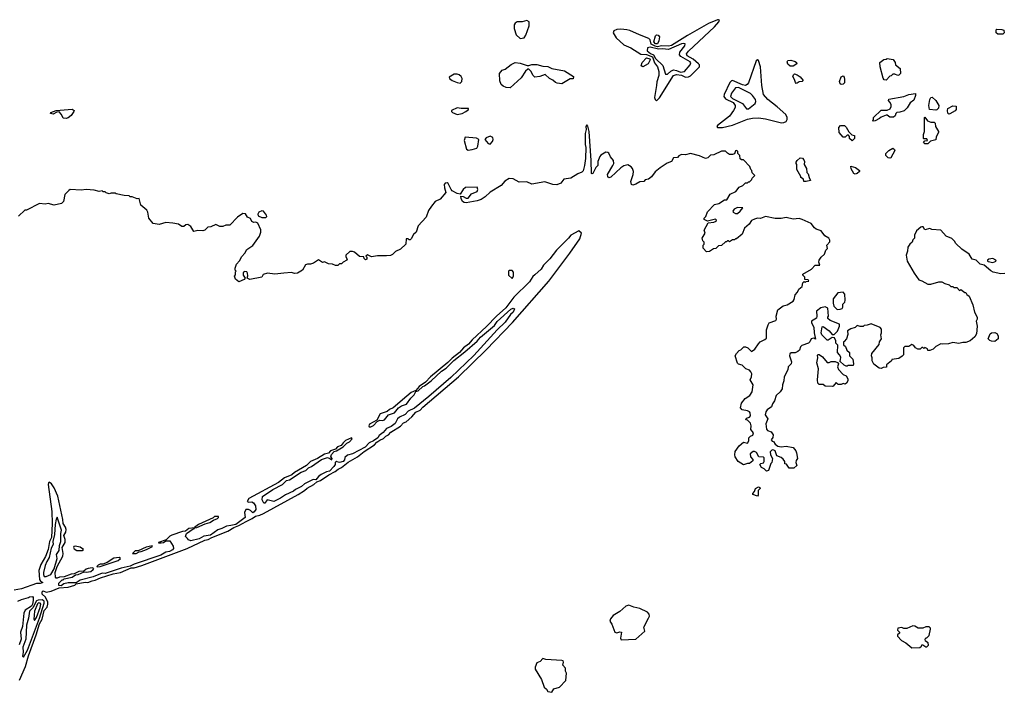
# Model space of a CAD drawing. Extents: x 1861455 to 2058065, y 200073 to 437907.
# Tile 320 of 574: x 1962068 to 1971941, y 303572 to 310316. Entities that reach past the tile are written whole.
import ezdxf

# ---------------------------------------------------------------- set-up
doc = ezdxf.new("R2010")
doc.units = 0

msp = doc.modelspace()

# ---------------------------------------------------------------- linework, layer by layer
at = {"layer": '0CON05XD'}
for points in [[(1968455, 309503.8), (1968485, 309534.2), (1968625, 309756), (1968655, 309767.8), (1968705, 309758.4), (1968745, 309741.2), (1968775, 309743.5), (1968795.3, 309754.7), (1968884.6, 309845), (1968885, 309864), (1968875.4, 309875), (1968822, 309922), (1968761.2, 309955), (1968753.8, 309975), (1968775, 310002.1), (1969035.5, 310245), (1969080, 310295), (1969085, 310310), (1969076.1, 310316.1), (1969065, 310313.8), (1968975, 310278.2), (1968765, 310158.3), (1968605, 310058), (1968575, 310051.1), (1968505, 310054.1), (1968465, 310044.6), (1968440.4, 310050.4), (1968401.2, 310071.2), (1968391.4, 310115), (1968378.2, 310128.2), (1968282.8, 310162.8), (1968185, 310207.3), (1968155, 310216.1), (1968095, 310221.2), (1968055, 310216.7), (1968026.4, 310203.6), (1968020, 310185), (1968048, 310135), (1968125, 310062.5), (1968195, 310033.3), (1968295, 309971.3), (1968355, 309965.6), (1968412.5, 309942.5), (1968432.8, 309882.8), (1968464.6, 309845), (1968475.8, 309795.8), (1968476.5, 309755), (1968455.3, 309694.7), (1968452.9, 309655), (1968434.5, 309534.5), (1968440, 309515), (1968455, 309503.8)], [(1967085, 310127.5), (1967125, 310134), (1967145, 310161.2), (1967175.5, 310255.5), (1967175.7, 310295), (1967155, 310307.1), (1967105, 310295.6), (1967055, 310293.5), (1967035, 310280), (1967026.7, 310265), (1967027.1, 310227.1), (1967046.7, 310165), (1967085, 310127.5)], [(1971925, 310170), (1971875, 310170), (1971860, 310185), (1971860, 310215), (1971865, 310220), (1971915, 310216.7), (1971935, 310210), (1971940, 310185), (1971925, 310170)], [(1968465, 310073.4), (1968442.3, 310075), (1968427.3, 310095), (1968444.4, 310155), (1968455, 310163.1), (1968470.2, 310160.2), (1968484.2, 310145), (1968478.6, 310105), (1968465, 310073.4)], [(1968565, 309770), (1968598.3, 309801.7), (1968625, 309811.9), (1968655, 309808), (1968695, 309791.5), (1968733.7, 309796.3), (1968792.7, 309865), (1968797.5, 309885), (1968792.3, 309895), (1968698.4, 309948.4), (1968683.3, 309965), (1968689, 309991), (1968737.1, 310055), (1968742.5, 310075), (1968728.6, 310078.6), (1968705, 310073.3), (1968575, 310016), (1968515, 310023.4), (1968475, 310019.7), (1968388.8, 310041.2), (1968363.3, 310035), (1968360, 310005), (1968395, 309976.7), (1968425.2, 309965.2), (1968445, 309926.9), (1968516.6, 309856.6), (1968545, 309770), (1968565, 309770)], [(1968315, 309843.5), (1968300, 309855), (1968311.5, 309888.5), (1968355, 309933.8), (1968388.2, 309925), (1968390.6, 309915), (1968369.1, 309875), (1968315, 309843.5)], [(1970755, 309710), (1970735, 309712.5), (1970725, 309730), (1970696, 309845), (1970694.2, 309885.8), (1970731.7, 309918.3), (1970755, 309920), (1970765, 309927.5), (1970827, 309917), (1970847, 309887), (1970850, 309865), (1970898.3, 309828.3), (1970901.7, 309778.3), (1970885, 309760), (1970875, 309757.5), (1970845, 309770), (1970825, 309770), (1970807, 309753), (1970795, 309750), (1970755, 309710)], [(1966985, 309632.5), (1966945, 309637.5), (1966915, 309650), (1966896.4, 309666.4), (1966882.7, 309702.7), (1966878.6, 309775), (1966905, 309811.2), (1966935, 309821.1), (1966995, 309865.4), (1967035, 309886), (1967085, 309880), (1967156.4, 309856.4), (1967175, 309856.7), (1967205, 309868), (1967253.8, 309866.2), (1967315, 309849.6), (1967365, 309848.5), (1967405, 309828.2), (1967530, 309805), (1967620, 309745), (1967618.3, 309721.7), (1967588.3, 309721.7), (1967505, 309672.5), (1967458.3, 309678.3), (1967440, 309685), (1967415, 309710), (1967380, 309725), (1967336.4, 309766.4), (1967285, 309747.5), (1967235, 309740), (1967217.5, 309755), (1967195, 309800), (1967175, 309820), (1967165, 309820), (1967140.7, 309799.3), (1967096.4, 309733.6), (1966985, 309632.5)], [(1969064.3, 309234.3), (1969115, 309234.7), (1969215, 309258.3), (1969365, 309319.1), (1969415, 309330), (1969475, 309331.8), (1969545, 309322.8), (1969706.9, 309283.1), (1969730, 309285), (1969752.5, 309295), (1969762.5, 309315), (1969763.3, 309335), (1969750, 309365), (1969665, 309443.1), (1969569.6, 309515), (1969525.9, 309565.9), (1969510, 309655), (1969495, 309842.5), (1969475, 309907.5), (1969465, 309913.3), (1969452, 309905), (1969375, 309684), (1969364.2, 309665), (1969346.9, 309656.9), (1969315, 309662.6), (1969215, 309706.8), (1969205, 309704.5), (1969190.4, 309685), (1969132.2, 309565), (1969128, 309545), (1969144.3, 309524.3), (1969222.7, 309485), (1969241.5, 309455), (1969242.3, 309435), (1969226.9, 309405), (1969185, 309350.4), (1969066, 309255), (1969060, 309245), (1969064.3, 309234.3)], [(1969825, 309850), (1969795, 309850), (1969771.7, 309871.7), (1969762.5, 309895), (1969771.7, 309908.3), (1969801.7, 309911.7), (1969845, 309897.5), (1969856.4, 309886.4), (1969860, 309875), (1969825, 309850)], [(1966485, 309681.2), (1966500, 309695), (1966503.3, 309725), (1966496.2, 309745), (1966475, 309762), (1966455, 309770), (1966425, 309768.8), (1966375, 309740), (1966376.7, 309725), (1966405, 309706.2), (1966455, 309686.2), (1966485, 309681.2)], [(1969855, 309678), (1969846.2, 309685), (1969837.5, 309715), (1969820, 309745), (1969827, 309763), (1969838.3, 309771.7), (1969865, 309763.3), (1969895, 309742.5), (1969923.8, 309705), (1969915, 309696.2), (1969885, 309692.7), (1969865, 309679.4), (1969855, 309678)], [(1970305, 309668), (1970295, 309673.8), (1970290, 309695), (1970305, 309742.5), (1970325, 309752.5), (1970335, 309740), (1970339.2, 309715), (1970337.3, 309682.7), (1970325, 309670), (1970305, 309668)], [(1969375, 309421.2), (1969442.5, 309475), (1969450, 309495), (1969445, 309517.5), (1969417.7, 309557.7), (1969396.7, 309575), (1969275.7, 309635), (1969245, 309632.7), (1969205, 309579.4), (1969194.7, 309545), (1969215.4, 309525), (1969315.8, 309475.8), (1969355, 309422.5), (1969375, 309421.2)], [(1970625, 309300), (1970620, 309305), (1970630, 309315), (1970630, 309335), (1970705, 309410), (1970765, 309407.5), (1970796.1, 309423.9), (1970805.8, 309444.2), (1970806.2, 309466.2), (1970795, 309490), (1970780, 309505), (1970781.7, 309518.3), (1970935, 309546.7), (1970983.6, 309566.4), (1971050, 309575), (1971050, 309555), (1971035, 309510), (1970997, 309483), (1970968.3, 309431.7), (1970938.3, 309401.7), (1970895, 309387.5), (1970863, 309387), (1970853, 309377), (1970847, 309353), (1970831.7, 309338.3), (1970795, 309337.5), (1970765, 309360), (1970755, 309360), (1970705, 309340), (1970690, 309325), (1970645, 309302.5), (1970625, 309300)], [(1971255, 309408.8), (1971192.5, 309415), (1971183.8, 309455), (1971194, 309515), (1971205, 309537.5), (1971218.3, 309538.3), (1971255, 309506.7), (1971286.2, 309455), (1971280, 309430), (1971265, 309413.3), (1971255, 309408.8)], [(1966455, 309366.2), (1966505, 309374), (1966542.5, 309395), (1966567.5, 309415), (1966570, 309425), (1966495, 309424.4), (1966455, 309430.8), (1966397.5, 309405), (1966397.5, 309395), (1966406.4, 309386.4), (1966455, 309366.2)], [(1971385, 309367.5), (1971375, 309380), (1971370, 309405), (1971373.6, 309426.4), (1971425, 309452.5), (1971458.3, 309448.3), (1971457.5, 309415), (1971449.3, 309400.7), (1971395, 309371.2), (1971385, 309367.5)], [(1962534.1, 309325.9), (1962505, 309328.8), (1962486.2, 309366.2), (1962462.9, 309392.9), (1962439.4, 309390.6), (1962405, 309369.6), (1962376.2, 309375), (1962381.2, 309385), (1962435, 309405.6), (1962595, 309419.4), (1962613.3, 309405), (1962610, 309395), (1962583.8, 309355), (1962555, 309332), (1962534.1, 309325.9)], [(1971175, 309070), (1971145, 309070), (1971130, 309085), (1971145, 309100), (1971170, 309105), (1971165, 309120), (1971135, 309120), (1971130, 309125), (1971132.5, 309165), (1971142.5, 309195), (1971140, 309335), (1971145, 309340), (1971171.7, 309301.7), (1971205, 309290), (1971238.3, 309288.3), (1971247.5, 309277.5), (1971252.5, 309245), (1971282.5, 309195), (1971282.5, 309185), (1971258.3, 309141.7), (1971255, 309110), (1971202.5, 309097.5), (1971175, 309070)], [(1971531.7, 307591.7), (1971545, 307580), (1971555, 307580), (1971565, 307560), (1971587.5, 307545), (1971626.4, 307456.4), (1971642.5, 307385), (1971667.5, 307335), (1971667.5, 307315), (1971657.5, 307295), (1971667.5, 307245), (1971662.5, 307165), (1971645, 307137.5), (1971600, 307095), (1971555, 307080), (1971525, 307080), (1971485, 307068.8), (1971425, 307080), (1971383, 307067), (1971323.3, 307063.3), (1971305, 307067.5), (1971255, 307040), (1971227, 307013), (1971195, 307000), (1971175, 307000), (1971170, 307015), (1971145, 307030), (1971135, 307020), (1971125, 307030), (1971115, 307030), (1971097, 307013), (1971073.6, 307013.6), (1971050, 307025), (1971035, 307050), (1971015, 307060), (1970985, 307040), (1970945, 307040), (1970930, 307025), (1970930, 306955), (1970918.3, 306941.7), (1970885, 306920), (1970815, 306910), (1970810, 306895), (1970760, 306855), (1970758.3, 306831.7), (1970725, 306830), (1970705, 306820), (1970685, 306822.5), (1970631.7, 306861.7), (1970616.7, 306895), (1970617.5, 306925), (1970610, 306945), (1970611.7, 306968.3), (1970685, 307060), (1970690, 307085), (1970710, 307115), (1970702.5, 307155), (1970710, 307175), (1970710, 307215), (1970695, 307230), (1970605, 307267.5), (1970567, 307253), (1970535, 307250), (1970525, 307240), (1970495, 307240), (1970465, 307250), (1970445, 307230), (1970403, 307217), (1970370, 307195), (1970371.7, 307158.3), (1970360, 307115), (1970335, 307090), (1970330, 307085), (1970330, 307055), (1970348.3, 307038.3), (1970361.7, 307001.7), (1970388.3, 306978.3), (1970390, 306945), (1970421.7, 306911.7), (1970430, 306865), (1970425, 306850), (1970375, 306850), (1970367, 306843), (1970355, 306843.3), (1970333.9, 306853.9), (1970292.5, 306892.5), (1970300, 306905), (1970301.7, 306931.7), (1970290, 306955), (1970268.3, 306978.3), (1970271.7, 307051.7), (1970253, 307073), (1970252.5, 307095), (1970237.5, 307125), (1970215, 307131.2), (1970175, 307103.3), (1970165, 307103.8), (1970112.5, 307155), (1970104.4, 307175), (1970114.2, 307235.8), (1970125, 307240), (1970186.2, 307196.2), (1970215, 307158.8), (1970235, 307158.8), (1970267.5, 307192.5), (1970290, 307245), (1970290, 307265), (1970195, 307300), (1970171.7, 307321.7), (1970170, 307335), (1970180, 307345), (1970172.5, 307425), (1970143.9, 307436.1), (1970102.7, 307427.3), (1970057.5, 307395), (1970062.5, 307345), (1970057.5, 307325), (1970007.5, 307295), (1970008.3, 307278.3), (1970032.5, 307235), (1970033.8, 307175), (1970048.3, 307111.7), (1970031.7, 307121.7), (1970005, 307117.5), (1969992.5, 307085), (1969978.3, 307071.7), (1969910.7, 307049.3), (1969897.5, 307035), (1969886.1, 307003.9), (1969870.7, 306989.3), (1969845, 306977.5), (1969805, 306977.5), (1969790, 306965), (1969787.5, 306945), (1969808.8, 306885), (1969803.8, 306865), (1969794.3, 306855.7), (1969773.3, 306835), (1969771.2, 306805), (1969733.3, 306735), (1969731.2, 306695), (1969717.5, 306655), (1969713.8, 306615), (1969695, 306586.7), (1969653.3, 306546.7), (1969636.7, 306495), (1969617.5, 306465), (1969607.5, 306435), (1969562.5, 306405), (1969550, 306385), (1969542.5, 306355), (1969570, 306315), (1969550, 306265), (1969555, 306210), (1969565, 306197.5), (1969605, 306183.3), (1969622.5, 306155), (1969621.7, 306128.3), (1969603, 306103), (1969615, 306090), (1969628.3, 306088.3), (1969645, 306060), (1969671.2, 306041.2), (1969705, 306032.5), (1969755, 306040), (1969825, 306026.7), (1969851.2, 305995), (1969858.8, 305975), (1969866.1, 305916.1), (1969853.3, 305895), (1969850, 305875), (1969860, 305845), (1969831.7, 305818.3), (1969785, 305820), (1969758.3, 305858.3), (1969741.7, 305861.7), (1969740, 305885), (1969725, 305910), (1969705, 305927.5), (1969660, 305945), (1969643, 305993), (1969631.7, 306001.7), (1969615, 306002.5), (1969592.5, 305985), (1969597.5, 305955), (1969617.5, 305915), (1969610, 305875), (1969600, 305865), (1969577.5, 305795), (1969555, 305790), (1969533, 305813), (1969507.5, 305825), (1969490, 305855), (1969500, 305865), (1969525, 305872.5), (1969532.5, 305885), (1969531.7, 305921.7), (1969525, 305930), (1969480, 305935), (1969456.7, 305976.7), (1969437, 305987), (1969423, 305987), (1969393.3, 305965), (1969396.7, 305935), (1969420, 305905), (1969418.3, 305891.7), (1969385, 305867.5), (1969365, 305866.7), (1969325, 305852.5), (1969272.5, 305885), (1969243.3, 305933.3), (1969237.5, 305955), (1969243, 305987), (1969282.5, 306045), (1969325, 306080), (1969365, 306070), (1969380, 306095), (1969380, 306125), (1969395, 306140), (1969419.3, 306150.7), (1969427.5, 306175), (1969398.3, 306208.3), (1969402.5, 306245), (1969395, 306270), (1969365, 306300), (1969350, 306305), (1969355, 306320), (1969385, 306332.5), (1969397.5, 306345), (1969393.3, 306375), (1969385.8, 306385.8), (1969365, 306396.2), (1969313, 306403), (1969297.5, 306425), (1969305, 306470), (1969342.3, 306517.7), (1969391.1, 306548.9), (1969413.8, 306585), (1969424.6, 306655), (1969391.2, 306705), (1969406.2, 306735), (1969408.8, 306765), (1969401.2, 306785), (1969385, 306803.3), (1969350, 306815), (1969313, 306853), (1969275, 306862.5), (1969265, 306872.5), (1969242.5, 306945), (1969255, 306970), (1969281.7, 306998.3), (1969300, 307005), (1969330, 307035), (1969345, 307036.2), (1969370, 307025), (1969405, 306988.8), (1969438.7, 307011.3), (1969478, 307065), (1969492.1, 307087.9), (1969541.2, 307108.8), (1969555, 307122.5), (1969557.5, 307205), (1969572.7, 307257.3), (1969585, 307276.7), (1969650.7, 307299.3), (1969656.2, 307315), (1969653.3, 307345), (1969671.7, 307408.3), (1969725, 307447.5), (1969765, 307457.5), (1969822.5, 307495), (1969835, 307510), (1969844.1, 307555.9), (1969867.5, 307585), (1969880, 307615), (1969915, 307640), (1969921.7, 307678.3), (1969935, 307690), (1969945, 307680), (1969955, 307690), (1969980, 307695), (1969975, 307706.7), (1969941.7, 307711.7), (1969940, 307735), (1969920, 307755), (1969922.5, 307765), (1970006.4, 307813.6), (1970045, 307853.8), (1970092.5, 307855), (1970080, 307885), (1970086.2, 307905), (1970103.3, 307935), (1970137.5, 307965), (1970153, 308007), (1970167, 308023), (1970163, 308057), (1970191.7, 308088.3), (1970192.5, 308105), (1970182.5, 308125), (1970140.7, 308150.7), (1970105, 308200), (1970055, 308216.7), (1970038.3, 308228.3), (1970005, 308272.5), (1969915, 308313.3), (1969885, 308323.3), (1969825, 308317.5), (1969755, 308332.5), (1969705, 308323.3), (1969643, 308323), (1969545, 308342.5), (1969495, 308322.5), (1969465, 308327.5), (1969435, 308317.5), (1969407, 308303), (1969383, 308267), (1969337.5, 308225), (1969312.5, 308165), (1969255, 308120), (1969245, 308120), (1969235, 308110), (1969215, 308110), (1969185, 308090), (1969175, 308100), (1969165, 308100), (1969155, 308090), (1969145, 308090), (1969107, 308053), (1969075, 308050), (1969047, 308023), (1969025, 308017.5), (1968985, 307992.5), (1968955, 307990), (1968920, 308025), (1968920, 308055), (1968930, 308065), (1968930, 308085), (1968918.3, 308098.3), (1968912.5, 308125), (1968940, 308175), (1968932.5, 308205), (1968971.7, 308278.3), (1969030, 308285), (1969052.5, 308295), (1969056.2, 308305), (1969045, 308316.2), (1968965, 308297.5), (1968931.7, 308311.7), (1968930, 308325), (1968947, 308343), (1968965, 308390), (1969035, 308462.5), (1969077, 308473), (1969135, 308510), (1969158.3, 308511.7), (1969193.6, 308566.4), (1969250, 308595), (1969283.6, 308636.4), (1969320, 308655), (1969345, 308680), (1969365, 308680), (1969375, 308690), (1969385, 308690), (1969410, 308715), (1969411.7, 308728.3), (1969440, 308755), (1969411.7, 308781.7), (1969410, 308805), (1969400, 308815), (1969390, 308845), (1969325, 308910), (1969305, 308910), (1969291.7, 308921.7), (1969290, 308955), (1969270, 308975), (1969270, 308995), (1969260, 309005), (1969245, 309000), (1969235, 308970), (1969216.4, 308963.6), (1969185, 308964), (1969167, 308977), (1969145, 308996.5), (1969105, 308998.2), (1969028.3, 308961.7), (1968995, 308957.5), (1968967.4, 308932.6), (1968945, 308925.4), (1968885, 308950), (1968795, 308974.6), (1968745, 308962), (1968704.8, 308965.2), (1968678.8, 308951.2), (1968664.3, 308935), (1968625, 308930.7), (1968605, 308894.2), (1968561.1, 308878.9), (1968489.6, 308830.4), (1968440.9, 308789.1), (1968405, 308741.4), (1968375, 308718), (1968338.3, 308711.7), (1968325, 308692.5), (1968285, 308691.2), (1968245, 308666.7), (1968215, 308657.5), (1968202.5, 308662.5), (1968196.7, 308695), (1968220, 308765), (1968222.5, 308795), (1968212.5, 308825), (1968199.3, 308839.3), (1968165, 308862.5), (1968125, 308851.2), (1968095, 308830), (1967995, 308735.8), (1967975, 308730), (1967965, 308742.5), (1967961.9, 308765), (1968015, 308853.3), (1968026.8, 308875), (1968022.5, 308905), (1967990.9, 308940.9), (1967975, 308978.3), (1967965, 308986.1), (1967945, 308986.9), (1967895, 308958), (1967885, 308946.1), (1967866.2, 308895), (1967864, 308855), (1967845, 308832.9), (1967816.7, 308775), (1967805, 308770), (1967800.6, 308775), (1967799.3, 308905), (1967780, 309195), (1967765, 309247.5), (1967755, 309262.5), (1967746.2, 309243.8), (1967747.1, 309215), (1967737.8, 309175), (1967739.6, 309065), (1967746.6, 309035), (1967740, 308925), (1967731.7, 308855), (1967717.6, 308802.4), (1967703.9, 308786.1), (1967665, 308772.3), (1967595, 308726.2), (1967525, 308718.9), (1967493.1, 308676.9), (1967455, 308661.5), (1967415, 308662.9), (1967335, 308691.4), (1967205, 308666.4), (1967155, 308690.6), (1967075, 308685.8), (1967015, 308721.5), (1966975.6, 308724.4), (1966933, 308697), (1966895.6, 308654.4), (1966784.2, 308585.8), (1966735, 308540), (1966695, 308513.3), (1966655, 308498.8), (1966545, 308481.2), (1966525, 308482), (1966508.8, 308495), (1966494, 308525), (1966492.5, 308547.5), (1966515, 308543.8), (1966545, 308527.5), (1966565, 308528), (1966599.5, 308570.5), (1966655.8, 308594.2), (1966662, 308615), (1966655.8, 308635.8), (1966536.8, 308633.2), (1966515, 308613.8), (1966485, 308567.5), (1966455, 308573.8), (1966405, 308600), (1966393, 308613), (1966366, 308675), (1966355, 308682), (1966335, 308677.5), (1966324.2, 308665), (1966329.2, 308629.2)], [(1970415, 309100), (1970390, 309125), (1970390, 309145), (1970378.3, 309158.3), (1970365, 309160), (1970345, 309140), (1970325, 309140), (1970283.9, 309183.9), (1970283.3, 309235), (1970300, 309255), (1970340, 309255), (1970355, 309240), (1970381.7, 309191.7), (1970411.7, 309161.7), (1970440, 309155), (1970437.5, 309125), (1970415, 309100)], [(1966565, 309007.5), (1966605, 309014.3), (1966653, 309027), (1966663, 309047), (1966672.5, 309115), (1966647.7, 309127.7), (1966535, 309140), (1966525.7, 309104.3), (1966547.9, 309017.9), (1966565, 309007.5)], [(1966785, 309068.5), (1966807.5, 309095), (1966815.7, 309115), (1966812, 309135), (1966785, 309147.5), (1966745, 309132.5), (1966733.8, 309116.2), (1966764.5, 309075), (1966785, 309068.5)], [(1970795, 308927.5), (1970775, 308930), (1970753.3, 308953.3), (1970752.5, 308975), (1970783.9, 309006.1), (1970825, 309027.5), (1970840, 309015), (1970842.5, 309005), (1970805, 308932.5), (1970795, 308927.5)], [(1969955, 308693.8), (1969930, 308695), (1969928.3, 308718.3), (1969900, 308735), (1969900, 308745), (1969860, 308815), (1969860, 308865), (1969853, 308873), (1969853, 308887), (1969862.5, 308905), (1969895, 308930), (1969916.7, 308926.7), (1969931.7, 308911.7), (1969936.7, 308895), (1969933, 308863), (1969956.7, 308825), (1969960, 308785), (1969975, 308770), (1969983, 308733), (1969997.5, 308705), (1969955, 308693.8)], [(1970445, 308767.5), (1970432.5, 308775), (1970405, 308820), (1970403.3, 308846.7), (1970450, 308835), (1970490, 308805), (1970490, 308795), (1970465, 308772.5), (1970445, 308767.5)], [(1966329.2, 308629.2), (1966340, 308585), (1966283, 308517), (1966235, 308492.5), (1966196.7, 308445), (1966168.3, 308401.7), (1966143.6, 308336.4), (1966065, 308250), (1966043.6, 308186.4), (1966017, 308163), (1965995, 308120), (1965985, 308110), (1965975, 308110), (1965965, 308120), (1965945, 308120), (1965940, 308065), (1965886.1, 308013.9), (1965835, 307993.3), (1965805, 307962.5), (1965787, 307953), (1965745, 307947.5), (1965655, 307950), (1965595, 307940), (1965555, 307957.5), (1965540, 307945), (1965550, 307935), (1965550, 307915), (1965535, 307910), (1965521.7, 307921.7), (1965518.3, 307938.3), (1965475, 307942.5), (1965425.4, 307985.4), (1965405, 307992.7), (1965377.3, 307992.7), (1965340, 307955), (1965339.5, 307939.5), (1965352.5, 307915), (1965350, 307905), (1965310, 307885), (1965295, 307870), (1965275, 307870), (1965257, 307853), (1965235, 307853.3), (1965205, 307866.7), (1965165, 307867.5), (1965125, 307887.5), (1965105, 307882.5), (1965065, 307907.5), (1965015, 307876.7), (1964985, 307866.7), (1964953.6, 307866.4), (1964935, 307857.5), (1964902.5, 307805), (1964855, 307773.3), (1964825, 307772.5), (1964795, 307780), (1964716, 307774), (1964625, 307766), (1964554.1, 307775.9), (1964510, 307760), (1964495, 307733.3), (1964375, 307710), (1964350, 307725), (1964357, 307747), (1964353.3, 307775), (1964345, 307786.7), (1964325, 307790), (1964312.5, 307785), (1964307.5, 307775), (1964310, 307755), (1964330, 307725), (1964319.3, 307710.7), (1964265, 307687.5), (1964232.5, 307715), (1964222.5, 307745), (1964231.7, 307758.3), (1964232.5, 307787.5), (1964240, 307795), (1964230, 307805), (1964227.5, 307825), (1964241.2, 307865), (1964270.9, 307899.1), (1964295, 307941.2), (1964325.8, 307974.2), (1964345, 308012.5), (1964407.5, 308052.5), (1964473.3, 308145), (1964486.2, 308185), (1964485, 308210), (1964456.4, 308276.4), (1964435, 308286.7), (1964415, 308281.2), (1964395, 308293.1), (1964382, 308322), (1964351.1, 308335), (1964331, 308371), (1964305, 308372.2), (1964252.1, 308337.9), (1964175, 308256.7), (1964135, 308257.5), (1964106.4, 308243.6), (1964075, 308243.8), (1964035, 308264), (1963985, 308238.1), (1963954.5, 308235.5), (1963925, 308205.7), (1963905, 308200.5), (1963855, 308202.7), (1963815, 308191.2), (1963785, 308243.3), (1963755, 308263.8), (1963735, 308260), (1963715, 308243.3), (1963695, 308242.5), (1963660, 308265), (1963605, 308277.5), (1963535, 308283.3), (1963465, 308264), (1963405, 308274.4), (1963364.3, 308325), (1963353.8, 308385), (1963343.8, 308405), (1963282.5, 308455), (1963265, 308522.5), (1963245, 308519.2), (1963195, 308540), (1963175, 308540), (1963165, 308550), (1963115, 308552.5), (1963035, 308570), (1963025, 308577.5), (1962985, 308577.5), (1962965, 308570), (1962935, 308580), (1962925, 308590), (1962905, 308590), (1962895, 308600), (1962865, 308592.5), (1962815, 308607.5), (1962735, 308612.5), (1962685, 308607.5), (1962575, 308612.5), (1962560, 308605), (1962520, 308565), (1962507, 308493), (1962487, 308473), (1962415, 308457.5), (1962355, 308472.5), (1962325, 308467.5), (1962265, 308472.5), (1962135, 308407.5), (1962120, 308405), (1962057.5, 308345)], [(1964535, 308332), (1964545, 308342.5), (1964544, 308355), (1964511.2, 308395), (1964495, 308401.4), (1964466.2, 308385), (1964456.7, 308365), (1964460.7, 308350.7), (1964495, 308333.3), (1964535, 308332)], [(1969245, 308372.5), (1969265, 308374), (1969293.8, 308395), (1969318.3, 308428.3), (1969265, 308434.4), (1969233.4, 308416.6), (1969218.8, 308395), (1969221.2, 308385), (1969245, 308372.5)], [(1962066.8, 303695), (1962127.6, 303832.4), (1962155, 303938.1), (1962232.5, 304147.5), (1962265, 304259.4), (1962293.3, 304305), (1962313.7, 304393.7), (1962344, 304426), (1962351.8, 304455), (1962349.1, 304475), (1962326.6, 304526.6), (1962292.5, 304555), (1962295, 304580), (1962305, 304590), (1962335, 304577.5), (1962383, 304587), (1962465, 304620), (1962555, 304627.5), (1962621.7, 304648.3), (1962635, 304660), (1962725, 304677.5), (1962750, 304675), (1962795, 304690.8), (1962825, 304696.2), (1962879.5, 304720.5), (1963005, 304758.8), (1963077.5, 304775), (1963185, 304820), (1963215, 304820.8), (1963292.5, 304845), (1963746.7, 305015), (1963925, 305098.8), (1963957.5, 305105), (1963994.1, 305125.9), (1964155, 305188.1), (1964213.8, 305226.2), (1964265, 305244.2), (1964337.5, 305285), (1964400, 305315), (1964431.4, 305338.6), (1964475, 305347.1), (1964511.2, 305365), (1964861.2, 305555), (1964924, 305595), (1964950, 305620), (1965016.2, 305655), (1965046.2, 305683.8), (1965085, 305694.4), (1965167.9, 305752.1), (1965231.2, 305785), (1965260, 305810), (1965293.3, 305825), (1965360.6, 305879.4), (1965453.8, 305935), (1965522.3, 305987.7), (1965625, 306052.9), (1965649.2, 306080.8), (1965678.3, 306101.7), (1965715, 306115.8), (1965740.8, 306139.2), (1965767.5, 306155), (1965790.8, 306179.2), (1965885, 306240), (1965915, 306274), (1965942, 306285), (1966000, 306335), (1966040.3, 306379.7), (1966085, 306401.4), (1966109.5, 306430.5), (1966467.5, 306735), (1966745, 307006), (1967008.3, 307281.7), (1967372.5, 307695), (1967585, 307974), (1967685, 308120), (1967700, 308175), (1967675, 308200), (1967595, 308156.7), (1967572.5, 308125), (1967451.2, 308005), (1967385, 307918.8), (1967320, 307855), (1967296.7, 307815), (1967235, 307758.8), (1967215, 307740), (1967181.2, 307688.8), (1967023.3, 307535), (1966942.5, 307427.5), (1966848, 307345), (1966749.7, 307240.3), (1966605, 307106), (1966567.1, 307062.9), (1966516.7, 307025), (1966479.2, 306980.8), (1966405, 306923.3), (1966362, 306878), (1966187.5, 306735), (1966136.7, 306683.3), (1966075, 306640), (1966040, 306600), (1965995, 306578), (1965948.8, 306541.2), (1965813.8, 306426.2), (1965775, 306408.8), (1965751.7, 306388.3), (1965683.9, 306366.1), (1965649.3, 306300.7), (1965575, 306260), (1965567.5, 306245), (1965572.5, 306232.5), (1965590, 306235), (1965615, 306247.5), (1965651.7, 306288.3), (1965680.7, 306299.3), (1965705, 306296.7), (1965725, 306303.3), (1965766.4, 306353.6), (1965827, 306373), (1965866.4, 306423.6), (1965897.5, 306445), (1965948.3, 306461.7), (1965989.5, 306520.5), (1966023.8, 306555), (1966041.7, 306588.3), (1966065, 306593.8), (1966110.7, 306639.3), (1966127.5, 306645), (1966195, 306693.8), (1966299.3, 306790.7), (1966345, 306821.2), (1966422, 306898), (1966532.3, 306987.7), (1966655.7, 307094.3), (1966688, 307132), (1966829.5, 307250.5), (1966855, 307290), (1966992.5, 307415), (1967015, 307422.5), (1967028.3, 307418.3), (1967016.7, 307385), (1966988.3, 307361.7), (1966935.6, 307284.4), (1966855, 307206.7), (1966621.2, 306948.8), (1966389.7, 306730.3), (1966172.2, 306537.8), (1966027.3, 306422.7), (1965965, 306392.5), (1965935, 306357.5), (1965877.5, 306332.5), (1965857, 306313), (1965832.7, 306267.3), (1965794.1, 306235.9), (1965745, 306216.7), (1965713.2, 306176.8), (1965673, 306147), (1965657.7, 306122.3), (1965617.5, 306092.5), (1965572.5, 306075), (1965530.7, 306029.3), (1965405, 305963.3), (1965355, 305950), (1965330, 305925), (1965326.7, 305903.3), (1965310, 305885), (1965275, 305877.5), (1965252.5, 305882.5), (1965245, 305890), (1965230, 305875), (1965230, 305855), (1965217.5, 305835), (1965175, 305790), (1965145, 305783.3), (1965092.3, 305757.7), (1965065, 305736.7), (1965037.5, 305702.5), (1965010, 305705), (1964925, 305661.2), (1964893.1, 305636.9), (1964835, 305607.5), (1964812.2, 305587.8), (1964735, 305552), (1964682.1, 305517.9), (1964615, 305484.2), (1964548.3, 305501.7), (1964525, 305470), (1964515, 305470), (1964500.7, 305500.7), (1964503.6, 305536.4), (1964605.8, 305604.2), (1964705, 305656.2), (1964743.8, 305696.2), (1964775, 305702), (1964891.7, 305778.3), (1964936.7, 305795), (1964965, 305823.3), (1964995, 305837.5), (1965093, 305907), (1965155, 305927.5), (1965178.3, 305918.3), (1965198.3, 305901.7), (1965200, 305915), (1965187.5, 305935), (1965193.3, 305956.7), (1965221.7, 305988.3), (1965246.1, 305993.9), (1965310, 306035), (1965349.3, 306070.7), (1965375, 306082.5), (1965402.5, 306115), (1965395, 306122.5), (1965335, 306096.2), (1965310, 306075), (1965293, 306047), (1965255, 306032.5), (1965235, 306010), (1965185, 305992.5), (1965165, 305970), (1965125, 305960), (1965055, 305917.5), (1964983.9, 305886.1), (1964943, 305847), (1964823.3, 305775), (1964798.3, 305751.7), (1964725, 305722.5), (1964663, 305677), (1964365, 305516.2), (1964350, 305485), (1964365, 305480), (1964395, 305483.3), (1964413, 305473), (1964432.5, 305442.5), (1964436.1, 305403.9), (1964419.3, 305380.7), (1964405, 305372.5), (1964383.3, 305395), (1964363.3, 305405), (1964334.3, 305405.7), (1964321.2, 305375), (1964330, 305325), (1964233.8, 305256.2), (1964186.4, 305243.6), (1964140.5, 305239.5), (1964095.9, 305214.1), (1964055, 305200), (1963981.7, 305148.3), (1963915, 305137.5), (1963869.3, 305110.7), (1963785, 305092.5), (1963761.7, 305101.7), (1963750, 305115), (1963730, 305135), (1963740, 305165), (1963807.5, 305212.5), (1963820, 305215), (1963820, 305220), (1963765, 305216), (1963730.7, 305189.3), (1963700, 305185), (1963595, 305147.5), (1963575, 305137.5), (1963538.3, 305101.7), (1963460, 305075), (1963460, 305070), (1963485, 305070), (1963510, 305075), (1963535, 305090), (1963575, 305090), (1963607, 305037), (1963610, 305015), (1963599.3, 305000.7), (1963570, 304985), (1963535, 304976.7), (1963482, 304948), (1963215, 304858.8), (1963175, 304837.5), (1963085, 304816), (1962926.4, 304763.6), (1962895, 304766.2), (1962805, 304728.8), (1962675, 304697.5), (1962635, 304670), (1962555, 304670), (1962511.7, 304661.7), (1962485, 304640), (1962460, 304645), (1962461.7, 304668.3), (1962495, 304700), (1962505, 304700), (1962515, 304710), (1962595, 304727.5), (1962628.3, 304751.7), (1962655, 304752.5), (1962715, 304780), (1962735, 304777.5), (1962780, 304785), (1962806.4, 304803.6), (1962810, 304815), (1962795, 304820), (1962755, 304812.5), (1962735, 304806.7), (1962711.7, 304788.3), (1962660, 304785), (1962615, 304760), (1962585, 304756.7), (1962515, 304730), (1962466.2, 304726.2), (1962445, 304717.5), (1962435, 304717.5), (1962426.2, 304726.2), (1962424.8, 304775), (1962445.2, 304835), (1962501.4, 304938.6), (1962504.6, 304965), (1962492.4, 305025), (1962522.7, 305075), (1962522.8, 305105), (1962509.6, 305145), (1962530.9, 305179.1), (1962535.6, 305204.4), (1962527.8, 305227.8), (1962502.8, 305265), (1962501.8, 305305), (1962448.9, 305538.9), (1962415, 305622), (1962388.3, 305661.7), (1962365, 305680), (1962356.4, 305673.6), (1962352, 305655), (1962390.3, 305385), (1962393.1, 305265), (1962385.5, 305125), (1962368.4, 305085), (1962354, 305005), (1962325.2, 304935), (1962278.8, 304855), (1962258.6, 304795), (1962267.1, 304705), (1962278.3, 304688.3), (1962300, 304675), (1962275, 304662.5), (1962235, 304662.5), (1962085, 304610), (1962013.3, 304595)], [(1971945, 307770), (1971905, 307767.5), (1971830, 307785), (1971805, 307797.5), (1971740, 307855), (1971700, 307865), (1971660, 307905), (1971620, 307915), (1971590, 307965), (1971514.1, 308014.1), (1971455, 308072.5), (1971442.5, 308095), (1971415, 308122.5), (1971357.5, 308145), (1971305, 308207.5), (1971215, 308212.5), (1971195, 308222.5), (1971145, 308210), (1971128.3, 308238.3), (1971115, 308240), (1971103.6, 308236.4), (1971061.2, 308198.8), (1971040, 308155), (1971040, 308125), (1971022.5, 308107.5), (1971016.7, 308085), (1970992.5, 308065), (1970973.3, 308035), (1970970, 307995), (1970957.5, 307955), (1970967.5, 307895), (1971037.5, 307775), (1971085, 307707.5), (1971115, 307697.5), (1971175, 307663.8), (1971205, 307663.3), (1971285, 307686.7), (1971315, 307687.5), (1971345, 307670), (1971387, 307657), (1971405, 307640), (1971425, 307640), (1971435, 307630), (1971465, 307630), (1971491.7, 307601.7), (1971505, 307610), (1971531.7, 307591.7)], [(1971825, 307883.3), (1971860, 307895), (1971857.5, 307905), (1971825, 307921.2), (1971787.5, 307915), (1971772.5, 307905), (1971773.3, 307895), (1971780.5, 307890.5), (1971825, 307883.3)], [(1967005, 307720), (1967020, 307745), (1967020, 307785), (1967005, 307800), (1966975, 307800), (1966970, 307795), (1966970, 307755), (1967005, 307720)], [(1970265, 307410), (1970295, 307412.5), (1970315, 307420), (1970322.5, 307435), (1970322.5, 307465), (1970341.2, 307485), (1970345.9, 307504.1), (1970341.2, 307565), (1970325, 307583.3), (1970271.4, 307578.6), (1970223.6, 307516.4), (1970224, 307474), (1970232.5, 307445), (1970265, 307410)], [(1971845, 307090), (1971813, 307093), (1971795, 307100), (1971780, 307115), (1971800, 307165), (1971813, 307177), (1971845, 307180), (1971865, 307170), (1971880, 307145), (1971880, 307115), (1971845, 307090)], [(1970215, 306637.5), (1970145, 306642.5), (1970125, 306660), (1970085, 306660), (1970073, 306673), (1970067.5, 306705), (1970077.5, 306815), (1970062.5, 306875), (1970072.5, 306925), (1970068.3, 306951.7), (1970075, 306960), (1970085, 306960), (1970117.5, 306935), (1970165, 306877.5), (1970185, 306877.5), (1970205, 306890), (1970245, 306888.8), (1970269.3, 306879.3), (1970277.5, 306865), (1970268.8, 306835), (1970279.5, 306809.5), (1970325, 306760), (1970353.9, 306743.9), (1970372.5, 306715), (1970372.5, 306695), (1970359.3, 306670.7), (1970347, 306663), (1970325, 306670), (1970305, 306660), (1970275, 306660), (1970255, 306680), (1970225, 306642.5), (1970215, 306637.5)], [(1969465, 305540), (1969420, 305555), (1969420, 305565), (1969437.5, 305585), (1969447.5, 305615), (1969475, 305632.5), (1969490, 305625), (1969492.5, 305615), (1969472.5, 305595), (1969471.7, 305548.3), (1969465, 305540)], [(1962335, 304733.4), (1962380.3, 304755), (1962415, 304811.6), (1962445.2, 304915), (1962437.3, 304955), (1962463.6, 304995), (1962466.3, 305043.7), (1962479.6, 305085), (1962479.3, 305165), (1962486.8, 305196.8), (1962445, 305327.5), (1962435, 305310), (1962425, 305253.3), (1962416.6, 305155), (1962402, 305085), (1962404.8, 305055), (1962385, 305016.4), (1962364.7, 304925), (1962340, 304885), (1962324.7, 304845), (1962306.5, 304773.5), (1962305.3, 304754.7), (1962313.2, 304735), (1962335, 304733.4)], [(1963820, 305220), (1963845, 305223.3), (1963928.3, 305261.7), (1963975, 305273.3), (1964011.2, 305298.8), (1964050, 305315), (1964060, 305325), (1964060, 305335), (1964022.5, 305335), (1964008.8, 305321.2), (1963862.5, 305255), (1963820, 305225), (1963820, 305220)], [(1962695, 304993.8), (1962706.7, 305005), (1962675, 305026), (1962625, 305038), (1962612.5, 305035), (1962606.7, 305025), (1962615, 305011.2), (1962642.5, 304995), (1962695, 304993.8)], [(1963235, 304963.8), (1963265, 304982.5), (1963285, 304983.8), (1963340, 305005), (1963400, 305035), (1963395, 305040), (1963335, 305026.7), (1963257.5, 304992.5), (1963225, 304990), (1963200, 304965), (1963235, 304963.8)], [(1962845, 304830), (1962875, 304833.3), (1963055, 304893.8), (1963080, 304915), (1963065, 304922.5), (1963013, 304917), (1962945, 304872.5), (1962903, 304857), (1962875, 304856.7), (1962855, 304846.7), (1962842.5, 304835), (1962845, 304830)], [(1962050, 304485), (1962085, 304502.5), (1962156.7, 304523.3), (1962165, 304530), (1962195, 304532.5), (1962203.3, 304523.3), (1962204.5, 304494.5), (1962195.9, 304455), (1962185, 304436.4), (1962124.5, 304395.5), (1962109.6, 304365), (1962095, 304233.3), (1962076.8, 304175), (1962083.8, 304105), (1962061.6, 304048.4)], [(1962105, 303924), (1962147.8, 303995), (1962265.4, 304315), (1962312.8, 304465), (1962312, 304485), (1962295, 304501), (1962252.5, 304497.5), (1962235, 304489.7), (1962200.5, 304419.5), (1962168, 304385), (1962157.1, 304315), (1962136, 304245), (1962129.5, 304105), (1962098.1, 304025), (1962102.2, 303975), (1962094.6, 303934.6), (1962105, 303924)], [(1962215, 304292.5), (1962235, 304324), (1962275, 304424.3), (1962279.7, 304455), (1962275, 304465.3), (1962255, 304468.5), (1962245, 304459.6), (1962216.5, 304385), (1962210.8, 304305), (1962215, 304292.5)], [(1968099.3, 304099.3), (1968245, 304103.8), (1968336.2, 304185), (1968325.7, 304225), (1968374.3, 304315.7), (1968382, 304335), (1968380, 304355), (1968363.3, 304375), (1968285, 304414), (1968225, 304425.6), (1968175, 304445.8), (1968144.8, 304435.2), (1968087.2, 304382.8), (1968018.8, 304341.2), (1967991.8, 304308.2), (1967987.2, 304285), (1968005.9, 304255), (1968036.5, 304176.5), (1968055, 304170), (1968085, 304177.5), (1968102.5, 304175), (1968091.2, 304115), (1968099.3, 304099.3)], [(1971015, 304017.5), (1971095, 304022.5), (1971110, 304035), (1971115, 304050), (1971125, 304050), (1971155, 304030), (1971165, 304030), (1971180, 304045), (1971178.3, 304068.3), (1971150, 304085), (1971147.5, 304105), (1971155, 304120), (1971165, 304120), (1971187, 304143), (1971200, 304205), (1971200, 304215), (1971188.3, 304228.3), (1971155, 304230), (1971123, 304217), (1971077, 304217), (1971045, 304236.7), (1971025, 304240), (1970965, 304212.5), (1970935, 304212.5), (1970913, 304223), (1970873.6, 304216.4), (1970870, 304195), (1970890, 304175), (1970890, 304165), (1970871.7, 304148.3), (1970870, 304135), (1970911.7, 304091.7), (1970955, 304067.5), (1971015, 304017.5)], [(1967405, 303572.5), (1967423.6, 303606.4), (1967480, 303625), (1967545, 303690), (1967550, 303765), (1967540, 303785), (1967540, 303815), (1967513, 303843), (1967520, 303875), (1967516.4, 303886.4), (1967505, 303892.5), (1967345, 303900), (1967315, 303910), (1967288.3, 303881.7), (1967253.3, 303866.7), (1967237.5, 303825), (1967237.5, 303805), (1967300.7, 303700.7), (1967327.5, 303625), (1967350, 303605), (1967365, 303580), (1967405, 303572.5)]]:
    msp.add_lwpolyline(points, dxfattribs=at)

doc.saveas('drawing.dxf')
